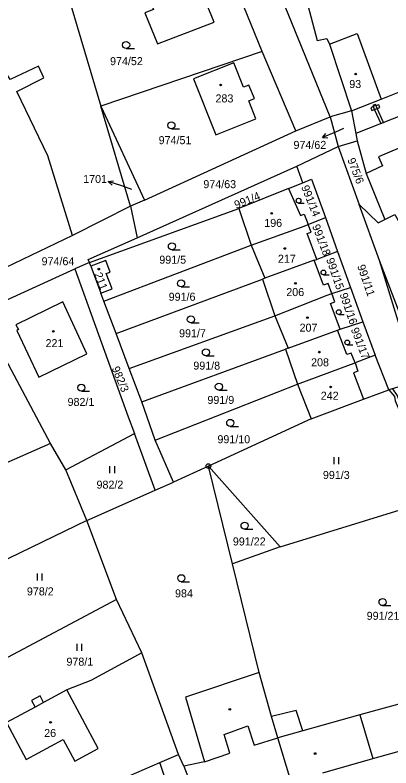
# Model space of a CAD drawing. Extents: x -680203 to -673936, y -1102717 to -1093650.
# Drawn here: x -676743 to -676663.1, y -1100983.9 to -1100824.1 of the extents above; entities that cross this region are included whole.
import ezdxf

# ---------------------------------------------------------------- set-up
doc = ezdxf.new("R2010")
doc.units = 0
for name, color, linetype in [('SOxx02xx_Koleje_param další_Popis10', 7, 'Continuous'), ('SOxx02xx_Staničení_Popis10', 7, 'Continuous'), ('SOxxxxxx_Koleje_hlavní_body_Popis10', 7, 'Continuous'), ('SOxxxxxx_Koleje_LN_parametry_Popis10', 7, 'Continuous'), ('SOxxxxxx_Koleje_param další_Popis10', 7, 'Continuous'), ('SOxxxxxx_Osa_bod_P', 7, 'Continuous'), ('SOxxxxxx_Staničení_Popis10', 7, 'Continuous'), ('x_prac', 7, 'Continuous')]:
    doc.layers.add(name, color=color, linetype=linetype)

msp = doc.modelspace()

# ---------------------------------------------------------------- linework, layer by layer
at = {"layer": 'SOxx02xx_Koleje_param další_Popis10'}
for radius in [0.5, 0.0303]:
    msp.add_circle((-676701.93, -1100919.84), radius, dxfattribs=at)
at = {"layer": 'SOxx02xx_Staničení_Popis10'}
for p, q in [((-676673.2, -1100848.21), (-676674.91, -1100848.93)), ((-676674.91, -1100848.93), (-676677.67, -1100850.1)), ((-676677.67, -1100850.1), (-676676.95, -1100849.25)), ((-676677.67, -1100850.1), (-676676.56, -1100850.17)), ((-676723.2, -1100859.4), (-676722.09, -1100859.26)), ((-676720.36, -1100860.38), (-676723.2, -1100859.4)), ((-676723.2, -1100859.4), (-676722.41, -1100860.2)), ((-676718.17, -1100861.12), (-676720.36, -1100860.38))]:
    msp.add_line(p, q, dxfattribs=at)
at = {"layer": 'SOxxxxxx_Koleje_hlavní_body_Popis10'}
for p, q in [((-676719.41, -1100831.21), (-676717.66, -1100831.21)), ((-676709.79, -1100848.27), (-676708.04, -1100848.27)), ((-676682.77, -1100864), (-676681.59, -1100864)), ((-676709.69, -1100873.93), (-676707.94, -1100873.93)), ((-676677.47, -1100879.22), (-676676.3, -1100879.22)), ((-676707.73, -1100881.81), (-676705.98, -1100881.81)), ((-676674.22, -1100887.65), (-676673.05, -1100887.65)), ((-676705.66, -1100889.45), (-676703.91, -1100889.45)), ((-676672.43, -1100894.09), (-676671.25, -1100894.09)), ((-676702.46, -1100896.43), (-676700.71, -1100896.43)), ((-676728.93, -1100903.94), (-676727.18, -1100903.94)), ((-676699.71, -1100903.72), (-676697.96, -1100903.72)), ((-676697.29, -1100911.41), (-676695.54, -1100911.41)), ((-676675.21, -1100919.44), (-676675.21, -1100917.94)), ((-676674.21, -1100919.44), (-676674.21, -1100917.94)), ((-676722.84, -1100921.32), (-676722.84, -1100919.82)), ((-676721.84, -1100921.32), (-676721.84, -1100919.82)), ((-676694.25, -1100933.21), (-676692.5, -1100933.21)), ((-676738.22, -1100944.14), (-676738.22, -1100942.64)), ((-676737.22, -1100944.14), (-676737.22, -1100942.64)), ((-676707.69, -1100944.38), (-676705.94, -1100944.38)), ((-676664.93, -1100949.44), (-676663.18, -1100949.44)), ((-676729.79, -1100959.06), (-676729.79, -1100957.56)), ((-676728.79, -1100959.06), (-676728.79, -1100957.56))]:
    msp.add_line(p, q, dxfattribs=at)
for centre, radius in [((-676719.41, -1100830.46), 0.75), ((-676709.79, -1100847.52), 0.75), ((-676682.77, -1100863.5), 0.502), ((-676709.69, -1100873.18), 0.75), ((-676677.48, -1100878.72), 0.502), ((-676707.73, -1100881.06), 0.75), ((-676674.23, -1100887.15), 0.502), ((-676705.66, -1100888.7), 0.75), ((-676672.43, -1100893.59), 0.502), ((-676702.46, -1100895.68), 0.75), ((-676728.93, -1100903.19), 0.75), ((-676699.71, -1100902.97), 0.75), ((-676697.29, -1100910.66), 0.75), ((-676694.25, -1100932.46), 0.75), ((-676707.69, -1100943.63), 0.75), ((-676664.93, -1100948.69), 0.75)]:
    msp.add_circle(centre, radius, dxfattribs=at)
at = {"layer": 'SOxxxxxx_Koleje_LN_parametry_Popis10'}
for points in [[(-676665.52, -1100843.71), (-676665.74, -1100843.15), (-676666.52, -1100843.37), (-676666.59, -1100843.15), (-676666.88, -1100843.24), (-676666.81, -1100843.46), (-676667.4, -1100843.81), (-676667.18, -1100844.37)], [(-676667.01, -1100843.3), (-676666.64, -1100844.2), (-676665.26, -1100847.14), (-676664.7, -1100846.92), (-676666.1, -1100843.96), (-676666.45, -1100843.08)], [(-676663.62, -1100903.66), (-676662.37, -1100905.04), (-676662.25, -1100905.95), (-676657.92, -1100916.09), (-676656.94, -1100918.89), (-676656.4, -1100918.71), (-676656.33, -1100917.99), (-676657.36, -1100915.87), (-676661.83, -1100904.76), (-676662.74, -1100903.41)]]:
    msp.add_lwpolyline(points, close=True, dxfattribs=at)
at = {"layer": 'SOxxxxxx_Koleje_param další_Popis10'}
for centre in [(-676670.64, -1100836.63), (-676699.33, -1100838.95), (-676688.48, -1100866.19), (-676685.7, -1100873.65), (-676725.22, -1100878.02), (-676683.44, -1100881.05), (-676680.88, -1100888.33), (-676734.89, -1100891.24), (-676678.37, -1100895.65), (-676675.96, -1100903.03), (-676697.38, -1100971.45), (-676735.47, -1100974.2), (-676679.25, -1100980.83)]:
    msp.add_circle(centre, 0.175, dxfattribs=at)
at = {"layer": 'SOxxxxxx_Staničení_Popis10'}
for p, q in [((-676676.19, -1100830.3), (-676670.31, -1100828.01)), ((-676670.31, -1100828.01), (-676665.22, -1100841.95)), ((-676661.58, -1100852.44), (-676665.78, -1100854.23)), ((-676665.78, -1100854.23), (-676664.96, -1100856.11)), ((-676664.96, -1100856.11), (-676668.41, -1100857.71)), ((-676670.76, -1100897.95), (-676670.15, -1100899.7)), ((-676670.15, -1100899.7), (-676671.1, -1100900.05)), ((-676671.1, -1100900.05), (-676669, -1100905.63)), ((-676725.33, -1100979.75), (-676732.03, -1100967.32)), ((-676736.94, -1100969.97), (-676738.77, -1100970.96)), ((-676669.79, -1100972.64), (-676667.01, -1100981.88)), ((-676744.86, -1100974.24), (-676740.65, -1100982.1)), ((-676698.56, -1100976.76), (-676693.55, -1100974.98)), ((-676693.55, -1100974.98), (-676692.18, -1100979.05)), ((-676681.88, -1100976.04), (-676687.18, -1100977.53)), ((-676740.65, -1100982.1), (-676732.77, -1100977.85)), ((-676732.77, -1100977.85), (-676730.31, -1100982.43)), ((-676697.38, -1100980.72), (-676698.56, -1100976.76)), ((-676692.18, -1100979.05), (-676687.18, -1100977.53)), ((-676667.01, -1100981.88), (-676654.11, -1100978.29)), ((-676730.31, -1100982.43), (-676725.33, -1100979.75)), ((-676702.77, -1100982.57), (-676697.38, -1100980.72)), ((-676677.62, -1100984.96), (-676667.01, -1100981.88))]:
    msp.add_line(p, q, dxfattribs=at)
at = {"layer": 'x_prac'}
for p, q in [((-676676.06, -1100845.73), (-676692.24, -1100806.01)), ((-676690.51, -1100831.84), (-676699.1, -1100810.57)), ((-676731.18, -1100821.98), (-676724.81, -1100843.45)), ((-676690.51, -1100831.84), (-676724.81, -1100843.45)), ((-676683.33, -1100848.71), (-676690.51, -1100831.84)), ((-676724.81, -1100843.45), (-676715.5, -1100863.4)), ((-676718.5, -1100864.69), (-676724.81, -1100843.45)), ((-676671.54, -1100844.46), (-676676.06, -1100845.73)), ((-676671.54, -1100844.46), (-676670.64, -1100849.27)), ((-676683.33, -1100848.71), (-676676.06, -1100845.73)), ((-676676.06, -1100845.73), (-676674.38, -1100852.02)), ((-676715.5, -1100863.4), (-676683.33, -1100848.71)), ((-676670.64, -1100849.27), (-676670.35, -1100850.83)), ((-676674.38, -1100852.02), (-676670.35, -1100850.83)), ((-676683.12, -1100856.19), (-676674.38, -1100852.02)), ((-676674.38, -1100852.02), (-676669.91, -1100864.31)), ((-676717.1, -1100871.4), (-676683.12, -1100856.19)), ((-676681.88, -1100859.7), (-676683.12, -1100856.19)), ((-676684.93, -1100860.94), (-676681.88, -1100859.7)), ((-676684.93, -1100860.94), (-676695.45, -1100865.19)), ((-676715.5, -1100863.4), (-676718.5, -1100864.69)), ((-676665.59, -1100876.18), (-676669.91, -1100864.31)), ((-676718.5, -1100864.69), (-676730.8, -1100870.87)), ((-676727.2, -1100876.64), (-676695.45, -1100865.19)), ((-676718.5, -1100864.69), (-676717.1, -1100871.4)), ((-676695.45, -1100865.19), (-676692.87, -1100872.97)), ((-676680.71, -1100868.57), (-676677.05, -1100867.08)), ((-676677.05, -1100867.08), (-676674.5, -1100874.26)), ((-676730.8, -1100870.87), (-676754.09, -1100882.02)), ((-676724.14, -1100884.85), (-676692.87, -1100872.97)), ((-676692.87, -1100872.97), (-676689.93, -1100879.97)), ((-676674.5, -1100874.26), (-676678.89, -1100875.96)), ((-676674.5, -1100874.26), (-676671.72, -1100881.91)), ((-676727.2, -1100876.64), (-676730.31, -1100877.96)), ((-676726.92, -1100877.43), (-676727.2, -1100876.64)), ((-676679.43, -1100876.16), (-676689.93, -1100879.97)), ((-676679.43, -1100876.16), (-676678.89, -1100875.96)), ((-676657, -1100904.22), (-676665.59, -1100876.18)), ((-676657.04, -1100898.63), (-676665.59, -1100876.18)), ((-676750.39, -1100887.08), (-676730.31, -1100877.96)), ((-676726.92, -1100877.43), (-676724.79, -1100883.14)), ((-676721.56, -1100891.71), (-676690.46, -1100880.17)), ((-676689.93, -1100879.97), (-676690.46, -1100880.17)), ((-676690.46, -1100880.17), (-676687.85, -1100887.93)), ((-676675.7, -1100883.22), (-676671.72, -1100881.91)), ((-676671.72, -1100881.91), (-676669.12, -1100889.24)), ((-676724.79, -1100883.14), (-676722.4, -1100882.24)), ((-676724.14, -1100884.85), (-676724.79, -1100883.14)), ((-676721.56, -1100891.71), (-676724.14, -1100884.85)), ((-676735.49, -1100915.07), (-676750.39, -1100887.08)), ((-676718.76, -1100899.13), (-676687.85, -1100887.93)), ((-676687.85, -1100887.93), (-676685, -1100894.79)), ((-676673.96, -1100890.78), (-676669.12, -1100889.24)), ((-676669.12, -1100889.24), (-676666.52, -1100896.26)), ((-676718.76, -1100899.13), (-676721.56, -1100891.71)), ((-676685, -1100894.79), (-676674.49, -1100890.98)), ((-676674.49, -1100890.98), (-676673.96, -1100890.78)), ((-676685, -1100894.79), (-676685.52, -1100894.98)), ((-676716.06, -1100906.2), (-676685.52, -1100894.98)), ((-676685.52, -1100894.98), (-676682.99, -1100902.43)), ((-676666.52, -1100896.26), (-676670.76, -1100897.95)), ((-676663.62, -1100903.66), (-676666.52, -1100896.26)), ((-676716.06, -1100906.2), (-676718.76, -1100899.13)), ((-676713.21, -1100914.31), (-676682.99, -1100902.43)), ((-676682.99, -1100902.43), (-676680.08, -1100909.8)), ((-676713.21, -1100914.31), (-676716.06, -1100906.2)), ((-676680.08, -1100909.8), (-676701.93, -1100919.84)), ((-676732.25, -1100920.59), (-676717.66, -1100912.94)), ((-676713.24, -1100924.97), (-676717.66, -1100912.94)), ((-676735.49, -1100915.07), (-676757.08, -1100924.41)), ((-676732.25, -1100920.59), (-676735.49, -1100915.07)), ((-676709.38, -1100923.26), (-676713.21, -1100914.31)), ((-676701.93, -1100919.84), (-676709.38, -1100923.26)), ((-676696.84, -1100940.59), (-676701.93, -1100919.84)), ((-676701.93, -1100919.84), (-676686.65, -1100936.93)), ((-676727.77, -1100931.38), (-676732.25, -1100920.59)), ((-676713.24, -1100924.97), (-676709.38, -1100923.26)), ((-676727.77, -1100931.38), (-676713.24, -1100924.97)), ((-676686.65, -1100936.93), (-676652.81, -1100926.54)), ((-676727.77, -1100931.38), (-676766.16, -1100949.98)), ((-676721.47, -1100948.11), (-676727.77, -1100931.38)), ((-676686.65, -1100936.93), (-676696.84, -1100940.59)), ((-676691.18, -1100963.63), (-676696.84, -1100940.59)), ((-676721.47, -1100948.11), (-676750.41, -1100963.48)), ((-676716.06, -1100959.45), (-676721.47, -1100948.11)), ((-676708.28, -1100981.03), (-676716.06, -1100959.45)), ((-676688.53, -1100973), (-676691.18, -1100963.63)), ((-676712.27, -1100982.74), (-676708.28, -1100981.03)), ((-676707.18, -1100983.48), (-676708.28, -1100981.03)), ((-676742.11, -1100995.58), (-676712.27, -1100982.74))]:
    msp.add_line(p, q, dxfattribs=at)
for points in [[(-676667.93, -1100802.08), (-676683.46, -1100812.04), (-676678.82, -1100829.53), (-676676.79, -1100829.08), (-676676.19, -1100830.3), (-676671.54, -1100844.46)], [(-676708.97, -1100816.1), (-676708.85, -1100816.39), (-676715.26, -1100818.81), (-676713.58, -1100822.92), (-676715.45, -1100823.63), (-676712.76, -1100830.2), (-676700.72, -1100825.62), (-676702.54, -1100821.16), (-676700.43, -1100820.37), (-676702.66, -1100814.93), (-676705.09, -1100815.84), (-676705.52, -1100814.8), (-676708.97, -1100816.1)], [(-676730.8, -1100870.87), (-676736.06, -1100854.01), (-676742.65, -1100840.34), (-676736.87, -1100837.45), (-676738.04, -1100834.98), (-676744.06, -1100837.76), (-676746.8, -1100833.39), (-676749.81, -1100829.32), (-676752.86, -1100826.51), (-676760.89, -1100822.22), (-676768.22, -1100820.45), (-676774.95, -1100820.06), (-676785.11, -1100820.83), (-676817.64, -1100824.3)], [(-676691.82, -1100846.11), (-676693.33, -1100842.3), (-676692.17, -1100841.84), (-676693.31, -1100838.98), (-676694.47, -1100839.44), (-676696.55, -1100834.24), (-676705.1, -1100837.64), (-676700.35, -1100849.54), (-676691.82, -1100846.11)], [(-676671.54, -1100844.46), (-676665.22, -1100841.95), (-676647.52, -1100834.92)], [(-676651.73, -1100844.99), (-676652.49, -1100842.09), (-676670.64, -1100849.27)], [(-676670.35, -1100850.83), (-676668.41, -1100857.71), (-676664.43, -1100867.52)], [(-676681.88, -1100859.7), (-676680.03, -1100858.94), (-676677.05, -1100867.08)], [(-676684.93, -1100860.94), (-676682.37, -1100866.67), (-676681.57, -1100866.37), (-676680.71, -1100868.57)], [(-676669.91, -1100864.31), (-676665.89, -1100868.22), (-676664.43, -1100867.52)], [(-676664.43, -1100867.52), (-676662.3, -1100866.45), (-676660.65, -1100869.49), (-676656.86, -1100867.86), (-676654.38, -1100873.97), (-676643.53, -1100870.03)], [(-676692.87, -1100872.97), (-676681.61, -1100868.88), (-676680.71, -1100868.57)], [(-676678.89, -1100875.96), (-676680.94, -1100870.5), (-676680.12, -1100870.19), (-676680.71, -1100868.57)], [(-676727.2, -1100876.64), (-676727.47, -1100875.96), (-676717.1, -1100871.4)], [(-676722.81, -1100878.68), (-676723.74, -1100876.23), (-676726.92, -1100877.43)], [(-676675.7, -1100883.22), (-676676.49, -1100881.1), (-676677.45, -1100881.46), (-676679.43, -1100876.16)], [(-676730.31, -1100877.96), (-676718.98, -1100909.36), (-676717.66, -1100912.94)], [(-676722.4, -1100882.24), (-676723.62, -1100878.98), (-676722.81, -1100878.68)], [(-676687.85, -1100887.93), (-676676.71, -1100883.59), (-676675.7, -1100883.22)], [(-676673.96, -1100890.78), (-676676, -1100885.32), (-676675.05, -1100884.96), (-676675.7, -1100883.22)], [(-676727.73, -1100896.02), (-676732.89, -1100884.98), (-676742.85, -1100889.83), (-676742.29, -1100890.87), (-676742.6, -1100891.06), (-676737.93, -1100900.94), (-676727.73, -1100896.02)], [(-676670.76, -1100897.95), (-676671.59, -1100895.83), (-676672.54, -1100896.18), (-676674.49, -1100890.98)], [(-676682.99, -1100902.43), (-676671.75, -1100898.29), (-676670.76, -1100897.95)], [(-676680.08, -1100909.8), (-676669, -1100905.63), (-676663.62, -1100903.66)], [(-676660.03, -1100905.61), (-676661.17, -1100902.95), (-676663.62, -1100903.66)], [(-676716.06, -1100959.45), (-676726.93, -1100965.3), (-676732.03, -1100967.32)], [(-676691.18, -1100963.63), (-676706.8, -1100968.88), (-676702.77, -1100982.57), (-676707.18, -1100983.48)], [(-676732.03, -1100967.32), (-676736.94, -1100969.97), (-676737.68, -1100968.61), (-676739.53, -1100969.56), (-676738.77, -1100970.96), (-676744.86, -1100974.24)], [(-676655.6, -1100973.71), (-676657.08, -1100969.17), (-676669.79, -1100972.64), (-676681.88, -1100976.04), (-676683.28, -1100971.67), (-676688.53, -1100973)], [(-676684.4, -1100986.63), (-676687.18, -1100977.53), (-676688.53, -1100973)], [(-676691.65, -1101040.41), (-676702.04, -1101013.28), (-676712.27, -1100982.74)], [(-676707.18, -1100983.48), (-676704.29, -1100990.78), (-676701.78, -1101012.31), (-676692.63, -1101031.14), (-676687.76, -1101039.65)]]:
    msp.add_lwpolyline(points, dxfattribs=at)

# ---------------------------------------------------------------- texts
at = {"layer": 'SOxxxxxx_Osa_bod_P'}
for s, p in [('974/52', (-676722.82, -1100834.74)), ('93', (-676672, -1100839.6)), ('283', (-676700.42, -1100842.65)), ('974/51', (-676712.5, -1100851.51)), ('974/62', (-676683.85, -1100852.52)), ('1701', (-676728.54, -1100859.75)), ('974/63', (-676703, -1100860.85)), ('196', (-676690.06, -1100869.07)), ('974/64', (-676737.37, -1100877.21)), ('991/5', (-676712.36, -1100876.88)), ('217', (-676687.16, -1100876.67)), ('206', (-676685.38, -1100883.75)), ('991/6', (-676710.37, -1100884.74)), ('207', (-676682.56, -1100891.3)), ('991/7', (-676708.16, -1100892.49)), ('221', (-676736.53, -1100894.59)), ('991/8', (-676705.13, -1100899.36)), ('208', (-676680.11, -1100898.65)), ('242', (-676678.06, -1100905.75)), ('982/1', (-676731.85, -1100907.06)), ('991/9', (-676702.14, -1100906.64)), ('991/10', (-676700.01, -1100914.98)), ('991/3', (-676677.6, -1100922.56)), ('982/2', (-676725.7, -1100924.62)), ('991/22', (-676696.73, -1100936.67)), ('978/2', (-676740.49, -1100947.27)), ('984', (-676709.02, -1100947.69)), ('991/21', (-676668.3, -1100952.45)), ('978/1', (-676732.09, -1100962.19)), ('26', (-676736.82, -1100977.32))]:
    msp.add_text(s, height=1.7, dxfattribs=at).set_placement(p)
for s, rotation, p in [('975/6', 291, (-676672.44, -1100854.8)), ('991/14', 292, (-676682.25, -1100860.62)), ('991/4', 22, (-676696.02, -1100865.27)), ('991/18', 291, (-676679.94, -1100868.89)), ('991/15', 289, (-676676.93, -1100875.97)), ('991/11', 289, (-676670.34, -1100877.38)), ('211', 291, (-676726.22, -1100879.09)), ('991/16', 289, (-676674.08, -1100883.38)), ('991/17', 291, (-676671.7, -1100890.8)), ('982/3', 293, (-676722.52, -1100899.08))]:
    msp.add_text(s, height=1.7, rotation=rotation, dxfattribs=at).set_placement(p)

doc.saveas('drawing.dxf')
